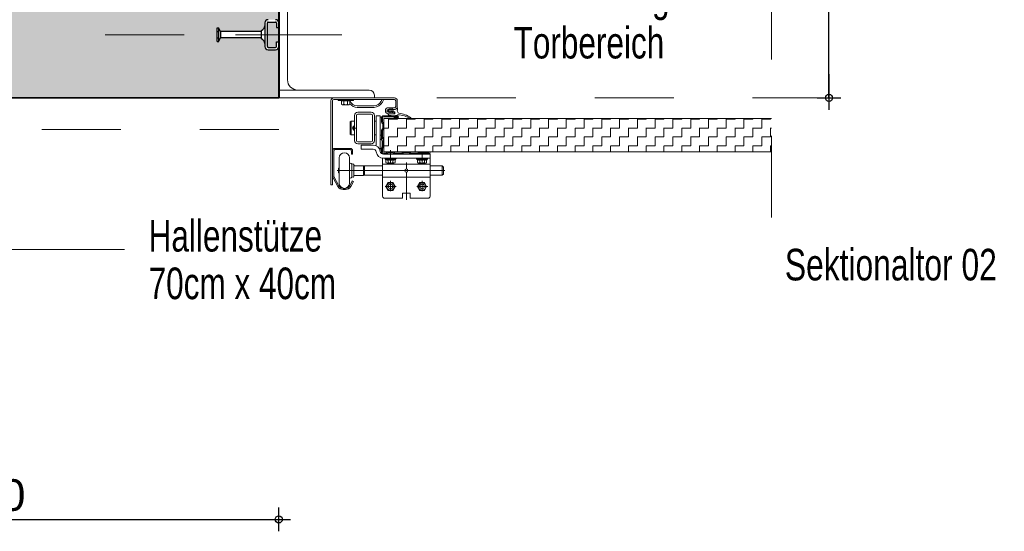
# Model space of a CAD drawing. Header units: metres. Extents: x 1316.5 to 1415.3, y -94.1 to -52.
# Tile 510 of 656: x 1403.578 to 1404.825, y -71.903 to -71.255. Entities that reach past the tile are written whole.
import ezdxf

# ---------------------------------------------------------------- set-up
doc = ezdxf.new("R2010")
doc.units = ezdxf.units.M
doc.header["$PDMODE"] = 65
for name, pattern in [('AUSGEZOGEN', [0]), ('GETRENNT2_S10', [0.045, 0.02, -0.01, 0, -0.005, 0, -0.01]), ('GETRENNT2_S6', [0.12, 0.07, -0.01, 0.01, -0.01, 0.01, -0.01]), ('PUNKT2_S9', [0.0015, 0, -0.0015]), ('STRICHLINIE2_S3', [0.055, 0.04, -0.015])]:
    doc.linetypes.add(name, pattern=pattern)
for name, color, linetype in [('XR$4$_40732', 7, 'Continuous'), ('XR$4$_40733', 7, 'Continuous'), ('XR$4$_42143', 7, 'Continuous'), ('XR$4$_42154', 7, 'Continuous')]:
    doc.layers.add(name, color=color, linetype=linetype)
for name, color, linetype, lineweight in [('XR$4$Maßlinie 1_50', 7, 'AUSGEZOGEN', 25), ('XR$4$Muster', 4, 'AUSGEZOGEN', 13), ('XR$4$Möblierung', 4, 'AUSGEZOGEN', 13), ('XR$4$STANDARD_1', 7, 'AUSGEZOGEN', 25), ('XR$4$Text 1_100', 3, 'AUSGEZOGEN', 18), ('XR$4$Wand Mauerwerk tr_1', 42, 'AUSGEZOGEN', 18)]:
    doc.layers.add(name, color=color, linetype=linetype, lineweight=lineweight)
doc.styles.add('ARIAL', font='arial.ttf')
doc.dimstyles.new('DIMSTYLE_4', dxfattribs={"dimtxt": 0.04, "dimasz": 0.03, "dimexe": 0, "dimexo": 1e-06, "dimgap": 0.02, "dimtad": 2, "dimdec": 1, "dimlfac": 100, "dimrnd": 0.5, "dimzin": 4, "dimdsep": 46, "dimtxsty": 'ARIAL', "dimblk1": 'ALL_ML_KREIS', "dimblk2": 'ALL_ML_KREIS', "dimsah": 1, "dimcen": 0, "dimse1": 1, "dimse2": 1, "dimclrd": 7, "dimclre": 7, "dimclrt": 7, "dimadec": 0, "dimazin": 0, "dimtfac": 1, "dimtdec": 0, "dimtix": 1, "dimtmove": 2, "dimatfit": 3, "dimfxl": 0, "dimtzin": 0, "dimlwd": 0, "dimlwe": 25, "dimarcsym": 0})

# ---------------------------------------------------------------- blocks, each defined once
blk = doc.blocks.new('COMPLEXOBJECT_69')
at = {"layer": 'XR$4$_40732', "color": 3, "linetype": 'AUSGEZOGEN', "lineweight": 13, "transparency": 33554687}
for p, q in [((1403.907, -71.2344), (1403.907, -71.3544)), ((1403.9105, -71.2344), (1403.907, -71.2344)), ((1403.917, -71.3314), (1403.917, -71.2409)), ((1404.0205, -71.3444), (1403.93, -71.3444)), ((1403.907, -71.3544), (1404.027, -71.3544)), ((1403.9765, -71.3544), (1403.996, -71.3544)), ((1404.027, -71.3544), (1404.027, -71.3509))]:
    blk.add_line(p, q, dxfattribs=at)
for centre, radius, start, end in [((1403.9105, -71.2409), 0.0065, 0, 90), ((1403.93, -71.3314), 0.013, 180, 270), ((1404.0205, -71.3509), 0.0065, 0, 90)]:
    blk.add_arc(centre, radius, start, end, dxfattribs=at)
blk = doc.blocks.new('ALL_ML_KREIS')
at = {"color": 0, "linetype": 'ByBlock', "lineweight": -2}
for p, q in [((0, -0.5), (0, 0.5)), ((-1, 0), (0.5, 0))]:
    blk.add_line(p, q, dxfattribs=at)
blk.add_circle((0, 0), 0.15, dxfattribs=at)
blk = doc.blocks.new('*D463')
at = {"layer": 'DEFPOINTS', "color": 7, "linetype": 'AUSGEZOGEN', "lineweight": 25, "transparency": 33554687}
for p in [(1404.4571, -70.9544), (1404.459, -71.3544), (1404.6026, -71.3544)]:
    blk.add_point(p, dxfattribs=at)
at = {"layer": 'XR$4$Maßlinie 1_50', "color": 7, "linetype": 'AUSGEZOGEN', "lineweight": -2, "transparency": 33554687}
blk.add_line((1404.6026, -71.3544), (1404.6026, -70.9544), dxfattribs=at)
at = {"layer": 'XR$4$Maßlinie 1_50', "color": 7, "linetype": 'AUSGEZOGEN', "lineweight": 25, "transparency": 33554687, "xscale": 0.03, "yscale": 0.03, "zscale": 0.03}
for p, rotation in [((1404.6026, -70.9544), 90), ((1404.6026, -71.3544), 270)]:
    blk.add_blockref('ALL_ML_KREIS', p, dxfattribs=dict(at, rotation=rotation))
at = {"layer": 'XR$4$Maßlinie 1_50', "color": 7, "linetype": 'AUSGEZOGEN', "lineweight": 25, "transparency": 33554687, "insert": (1404.5719, -71.1561), "char_height": 0.04, "width": 0.16, "attachment_point": 5, "rotation": 90, "style": 'ARIAL'}
blk.add_mtext('\\A1;{\\A1;{40\\H0.026400;\\S^ ;}}', dxfattribs=at)
blk = doc.blocks.new('*D480')
at = {"layer": 'DEFPOINTS', "color": 7, "linetype": 'AUSGEZOGEN', "lineweight": 25, "transparency": 33554687}
for p in [(1403.206, -71.3544), (1403.906, -71.3544), (1403.206, -71.888)]:
    blk.add_point(p, dxfattribs=at)
at = {"layer": 'XR$4$Maßlinie 1_50', "color": 7, "linetype": 'AUSGEZOGEN', "lineweight": -2, "transparency": 33554687}
blk.add_line((1403.206, -71.888), (1403.906, -71.888), dxfattribs=at)
at = {"layer": 'XR$4$Maßlinie 1_50', "color": 7, "linetype": 'AUSGEZOGEN', "lineweight": 25, "transparency": 33554687, "xscale": 0.03, "yscale": 0.03, "zscale": 0.03, "rotation": 180}
blk.add_blockref('ALL_ML_KREIS', (1403.206, -71.888), dxfattribs=at)
at = {"layer": 'XR$4$Maßlinie 1_50', "color": 7, "linetype": 'AUSGEZOGEN', "lineweight": 25, "transparency": 33554687, "xscale": 0.03, "yscale": 0.03, "zscale": 0.03}
blk.add_blockref('ALL_ML_KREIS', (1403.906, -71.888), dxfattribs=at)
at = {"layer": 'XR$4$Maßlinie 1_50', "color": 7, "linetype": 'AUSGEZOGEN', "lineweight": 25, "transparency": 33554687, "insert": (1403.5542, -71.8574), "char_height": 0.04, "width": 0.16, "attachment_point": 5, "style": 'ARIAL'}
blk.add_mtext('\\A1;{\\A1;{70\\H0.026400;\\S^ ;}}', dxfattribs=at)

msp = doc.modelspace()

# ---------------------------------------------------------------- hatches: boundary and pattern name
at = {"layer": 'XR$4$Muster', "linetype": 'AUSGEZOGEN', "lineweight": 13, "transparency": 33554687}
h = msp.add_hatch(dxfattribs=at)
h.set_pattern_fill('MUSTER', color=4, scale=0.01125, angle=90, style=0, pattern_type=2)
h.set_pattern_definition([(90, (-0.0225, 0.0225), (-0.01125, 0.01125), [0.01125, -0.01125]), (180, (-0.0225, 0.0225), (-0.01125, -0.01125), [0.01125, -0.01125])])
h.paths.add_polyline_path([(1404.039, -71.4226), (1404.53, -71.4226), (1404.53, -71.3806), (1404.039, -71.3806)], flags=0)
at = {"layer": 'XR$4$Möblierung', "linetype": 'AUSGEZOGEN', "lineweight": 13, "transparency": 33554687}
for points in [[(1403.83, -71.0464), (1403.8318, -71.0499), (1403.8321, -71.0501), (1403.8321, -71.0504), (1403.8843, -71.0504), (1403.8843, -71.0491), (1403.8855, -71.0482), (1403.8865, -71.0471), (1403.8873, -71.0459), (1403.8885, -71.0436), (1403.8885, -71.0394), (1403.8887, -71.0381), (1403.8892, -71.037), (1403.8901, -71.0361), (1403.8912, -71.0356), (1403.8925, -71.0354), (1403.902, -71.0354), (1403.9032, -71.0356), (1403.9043, -71.0361), (1403.9052, -71.037), (1403.9058, -71.0381), (1403.906, -71.0394), (1403.906, -70.9544), (1403.671, -70.9544), (1403.665, -70.9544), (1403.647, -70.9544), (1403.206, -70.9544), (1403.206, -71.0394), (1403.2062, -71.0381), (1403.2067, -71.037), (1403.2076, -71.0361), (1403.2087, -71.0356), (1403.21, -71.0354), (1403.2195, -71.0354), (1403.2207, -71.0356), (1403.2218, -71.0361), (1403.2227, -71.037), (1403.2233, -71.0381), (1403.2235, -71.0394), (1403.2235, -71.0436), (1403.2246, -71.0459), (1403.2255, -71.0471), (1403.2265, -71.0482), (1403.2277, -71.0491), (1403.2277, -71.0504), (1403.2799, -71.0504), (1403.2799, -71.0501), (1403.2801, -71.0499), (1403.282, -71.0464), (1403.282, -71.0456), (1403.2839, -71.0456), (1403.2839, -71.0631), (1403.282, -71.0631), (1403.282, -71.0624), (1403.2801, -71.0588), (1403.2799, -71.0587), (1403.2799, -71.0584), (1403.2277, -71.0584), (1403.2277, -71.0596), (1403.2265, -71.0605), (1403.2255, -71.0616), (1403.2246, -71.0629), (1403.2235, -71.0651), (1403.2235, -71.0694), (1403.2233, -71.0706), (1403.2227, -71.0717), (1403.2218, -71.0726), (1403.2207, -71.0732), (1403.2195, -71.0734), (1403.21, -71.0734), (1403.2087, -71.0732), (1403.2076, -71.0726), (1403.2067, -71.0717), (1403.2062, -71.0706), (1403.206, -71.0694), (1403.206, -71.2594), (1403.2062, -71.2581), (1403.2067, -71.257), (1403.2076, -71.2561), (1403.2087, -71.2556), (1403.21, -71.2554), (1403.2195, -71.2554), (1403.2207, -71.2556), (1403.2218, -71.2561), (1403.2227, -71.257), (1403.2233, -71.2581), (1403.2235, -71.2594), (1403.2235, -71.2636), (1403.2246, -71.2659), (1403.2255, -71.2671), (1403.2265, -71.2682), (1403.2277, -71.2691), (1403.2277, -71.2704), (1403.2799, -71.2704), (1403.2799, -71.2701), (1403.2801, -71.2699), (1403.282, -71.2664), (1403.282, -71.2656), (1403.2839, -71.2656), (1403.2839, -71.2831), (1403.282, -71.2831), (1403.282, -71.2824), (1403.2801, -71.2788), (1403.2799, -71.2787), (1403.2799, -71.2784), (1403.2277, -71.2784), (1403.2277, -71.2796), (1403.2265, -71.2805), (1403.2255, -71.2816), (1403.2246, -71.2829), (1403.2235, -71.2851), (1403.2235, -71.2894), (1403.2233, -71.2906), (1403.2227, -71.2917), (1403.2218, -71.2926), (1403.2207, -71.2932), (1403.2195, -71.2934), (1403.21, -71.2934), (1403.2087, -71.2932), (1403.2076, -71.2926), (1403.2067, -71.2917), (1403.2062, -71.2906), (1403.206, -71.2894), (1403.206, -71.3544), (1403.906, -71.3544), (1403.906, -71.2894), (1403.9058, -71.2906), (1403.9052, -71.2917), (1403.9043, -71.2926), (1403.9032, -71.2932), (1403.902, -71.2934), (1403.8925, -71.2934), (1403.8912, -71.2932), (1403.8901, -71.2926), (1403.8892, -71.2917), (1403.8887, -71.2906), (1403.8885, -71.2894), (1403.8885, -71.2851), (1403.8873, -71.2829), (1403.8865, -71.2816), (1403.8855, -71.2805), (1403.8843, -71.2796), (1403.8843, -71.2784), (1403.8321, -71.2784), (1403.8321, -71.2787), (1403.8318, -71.2788), (1403.83, -71.2824), (1403.83, -71.2831), (1403.8281, -71.2831), (1403.8281, -71.2656), (1403.83, -71.2656), (1403.83, -71.2664), (1403.8318, -71.2699), (1403.8321, -71.2701), (1403.8321, -71.2704), (1403.8843, -71.2704), (1403.8843, -71.2691), (1403.8855, -71.2682), (1403.8865, -71.2671), (1403.8873, -71.2659), (1403.8885, -71.2636), (1403.8885, -71.2594), (1403.8887, -71.2581), (1403.8892, -71.257), (1403.8901, -71.2561), (1403.8912, -71.2556), (1403.8925, -71.2554), (1403.902, -71.2554), (1403.9032, -71.2556), (1403.9043, -71.2561), (1403.9052, -71.257), (1403.9058, -71.2581), (1403.906, -71.2594), (1403.906, -71.0694), (1403.9058, -71.0706), (1403.9052, -71.0717), (1403.9043, -71.0726), (1403.9032, -71.0732), (1403.902, -71.0734), (1403.8925, -71.0734), (1403.8912, -71.0732), (1403.8901, -71.0726), (1403.8892, -71.0717), (1403.8887, -71.0706), (1403.8885, -71.0694), (1403.8885, -71.0651), (1403.8873, -71.0629), (1403.8865, -71.0616), (1403.8855, -71.0605), (1403.8843, -71.0596), (1403.8843, -71.0584), (1403.8321, -71.0584), (1403.8321, -71.0587), (1403.8318, -71.0588), (1403.83, -71.0624), (1403.83, -71.0631), (1403.8281, -71.0631), (1403.8281, -71.0456), (1403.83, -71.0456)], [(1403.902, -71.2584), (1403.8925, -71.2584), (1403.8915, -71.2594), (1403.8915, -71.2894), (1403.8925, -71.2904), (1403.902, -71.2904), (1403.903, -71.2894), (1403.903, -71.2834), (1403.906, -71.2834), (1403.906, -71.2654), (1403.903, -71.2654), (1403.903, -71.2594)]]:
    msp.add_hatch(color=8, dxfattribs=at).paths.add_polyline_path(points)

# ---------------------------------------------------------------- linework, layer by layer
at = {"transparency": 33554687}
for p, q in [((1403.8885, -71.2594), (1403.8885, -71.2894)), ((1403.8915, -71.2894), (1403.8915, -71.2594)), ((1403.8925, -71.2584), (1403.902, -71.2584)), ((1403.903, -71.2594), (1403.903, -71.2654)), ((1403.906, -71.2594), (1403.906, -71.2654)), ((1403.8281, -71.2831), (1403.8281, -71.2656)), ((1403.8281, -71.2656), (1403.83, -71.2656)), ((1403.8283, -71.2703), (1403.8297, -71.2703)), ((1403.83, -71.2831), (1403.83, -71.2656)), ((1403.83, -71.2664), (1403.8318, -71.2699)), ((1403.8321, -71.2709), (1403.8321, -71.2778)), ((1403.8843, -71.2704), (1403.8326, -71.2704)), ((1403.8843, -71.2796), (1403.8843, -71.2691)), ((1403.903, -71.2654), (1403.906, -71.2654)), ((1403.8281, -71.2831), (1403.83, -71.2831)), ((1403.8283, -71.2784), (1403.8297, -71.2784)), ((1403.83, -71.2824), (1403.8318, -71.2788)), ((1403.8843, -71.2784), (1403.8326, -71.2784)), ((1403.903, -71.2894), (1403.903, -71.2834)), ((1403.903, -71.2834), (1403.906, -71.2834)), ((1403.906, -71.2894), (1403.906, -71.2834)), ((1403.8925, -71.2904), (1403.902, -71.2904)), ((1403.8925, -71.2934), (1403.902, -71.2934))]:
    msp.add_line(p, q, dxfattribs=at)
for centre, radius, start, end in [((1403.8925, -71.2594), 0.004, 90, 180), ((1403.8925, -71.2594), 0.001, 90, 180), ((1403.902, -71.2594), 0.004, 0, 90), ((1403.902, -71.2594), 0.001, 0, 90), ((1403.8326, -71.2696), 0.0008, 207.6995, 270), ((1403.8787, -71.2608), 0.01, 303.5267, 346.4892), ((1403.8326, -71.2792), 0.0008, 90, 152.3005), ((1403.8787, -71.288), 0.01, 13.5108, 56.4733), ((1403.8925, -71.2894), 0.004, 180, 270), ((1403.8925, -71.2894), 0.001, 180, 270), ((1403.902, -71.2894), 0.001, 270, 0), ((1403.902, -71.2894), 0.004, 270, 0)]:
    msp.add_arc(centre, radius, start, end, dxfattribs=at)
at = {"layer": 'XR$4$_40732', "color": 3, "linetype": 'AUSGEZOGEN', "lineweight": 13, "transparency": 33554687}
for p, q in [((1403.972, -71.3579), (1403.972, -71.4644)), ((1403.974, -71.4644), (1403.974, -71.3579)), ((1403.9755, -71.3544), (1403.995, -71.3544)), ((1403.9755, -71.3564), (1403.9934, -71.3564)), ((1403.995, -71.3544), (1404.0525, -71.3544)), ((1403.9955, -71.3564), (1404.0364, -71.3564)), ((1404.0364, -71.3564), (1404.0385, -71.3564)), ((1404.0385, -71.3564), (1404.0525, -71.3564)), ((1404.054, -71.3579), (1404.054, -71.3654)), ((1404.056, -71.3628), (1404.056, -71.3579)), ((1404.0267, -71.3644), (1404.0053, -71.3644)), ((1404.016, -71.3664), (1404.0053, -71.3664)), ((1404.006, -71.3726), (1404.023, -71.3726)), ((1404.0267, -71.3664), (1404.016, -71.3664)), ((1404.0447, -71.3669), (1404.0525, -71.3669)), ((1404.0447, -71.3689), (1404.0455, -71.3689)), ((1404.0447, -71.3724), (1404.0455, -71.3724)), ((1404.0455, -71.3689), (1404.046, -71.3684)), ((1404.0455, -71.3724), (1404.046, -71.3729)), ((1404.0465, -71.3689), (1404.046, -71.3684)), ((1404.0465, -71.3724), (1404.046, -71.3729)), ((1404.0465, -71.3689), (1404.0475, -71.3689)), ((1404.0465, -71.3724), (1404.0475, -71.3724)), ((1404.0475, -71.3689), (1404.048, -71.3684)), ((1404.0475, -71.3724), (1404.048, -71.3729)), ((1404.0485, -71.3689), (1404.048, -71.3684)), ((1404.0485, -71.3724), (1404.048, -71.3729)), ((1404.0485, -71.3689), (1404.0495, -71.3689)), ((1404.0485, -71.3724), (1404.0495, -71.3724)), ((1404.0495, -71.3689), (1404.05, -71.3684)), ((1404.0495, -71.3724), (1404.05, -71.3729)), ((1404.0505, -71.3689), (1404.05, -71.3684)), ((1404.0505, -71.3724), (1404.05, -71.3729)), ((1404.0505, -71.3689), (1404.0525, -71.3689)), ((1404.0505, -71.3724), (1404.052, -71.3724)), ((1404.052, -71.3744), (1404.052, -71.3724)), ((1404.056, -71.3654), (1404.056, -71.3628)), ((1403.9965, -71.3848), (1403.9975, -71.3838)), ((1403.9965, -71.3848), (1403.9965, -71.4003)), ((1404.002, -71.3838), (1403.9975, -71.3838)), ((1403.9975, -71.3838), (1403.9975, -71.4013)), ((1404.002, -71.4086), (1404.002, -71.3766)), ((1404.0045, -71.4086), (1404.0045, -71.3766)), ((1404.006, -71.3751), (1404.023, -71.3751)), ((1404.0245, -71.3766), (1404.0245, -71.4086)), ((1404.027, -71.3766), (1404.027, -71.4086)), ((1404.0292, -71.3838), (1404.027, -71.3838)), ((1404.0292, -71.3928), (1404.0292, -71.3771)), ((1404.0295, -71.3771), (1404.0345, -71.3771)), ((1404.0345, -71.3771), (1404.0345, -71.4009)), ((1404.0345, -71.3926), (1404.0345, -71.3791)), ((1404.0375, -71.3786), (1404.035, -71.3786)), ((1404.052, -71.3744), (1404.0447, -71.3744)), ((1404.0292, -71.3928), (1404.0292, -71.415)), ((1404.0345, -71.3997), (1404.0345, -71.3926)), ((1403.9975, -71.4013), (1403.9965, -71.4003)), ((1404.002, -71.4013), (1403.9975, -71.4013)), ((1404.006, -71.4101), (1404.023, -71.4101)), ((1404.0292, -71.4013), (1404.027, -71.4013)), ((1404.0345, -71.4061), (1404.0345, -71.3997)), ((1404.0345, -71.4009), (1404.0345, -71.4061)), ((1404.037, -71.4082), (1404.0345, -71.4061)), ((1404.0345, -71.4061), (1404.0345, -71.4219)), ((1404.037, -71.417), (1404.037, -71.4082)), ((1404.006, -71.4126), (1404.023, -71.4126)), ((1404.0105, -71.4141), (1404.0253, -71.4141)), ((1404.0105, -71.4193), (1404.0105, -71.4141)), ((1404.0253, -71.4193), (1404.0105, -71.4193)), ((1404.0345, -71.4191), (1404.037, -71.417)), ((1404.0345, -71.4219), (1404.0345, -71.4221)), ((1404.0375, -71.4381), (1404.0375, -71.4308)), ((1404.0975, -71.4256), (1404.0385, -71.4256)), ((1404.0975, -71.4308), (1404.0385, -71.4308)), ((1404.0975, -71.4308), (1404.0975, -71.4256)), ((1404.0975, -71.4381), (1404.0975, -71.4308)), ((1404.0375, -71.4401), (1404.0375, -71.4381)), ((1404.0375, -71.4381), (1404.0375, -71.4791)), ((1404.0975, -71.4381), (1404.0375, -71.4381)), ((1404.0696, -71.4464), (1404.0654, -71.4464)), ((1404.0975, -71.4381), (1404.0975, -71.4789)), ((1404.0375, -71.4546), (1404.0975, -71.4546)), ((1403.972, -71.4644), (1403.974, -71.4644)), ((1404.04, -71.4814), (1404.0625, -71.4814)), ((1404.0625, -71.4749), (1404.0724, -71.4749)), ((1404.0625, -71.4749), (1404.0625, -71.4814)), ((1404.0724, -71.4811), (1404.0724, -71.4749)), ((1404.0724, -71.4814), (1404.095, -71.4814))]:
    msp.add_line(p, q, dxfattribs=at)
at = {"layer": 'XR$4$_40732', "color": 2, "linetype": 'AUSGEZOGEN', "lineweight": 13, "transparency": 33554687}
for p, q in [((1404.0458, -71.3689), (1404.0451, -71.3696)), ((1404.0451, -71.3716), (1404.0458, -71.3723)), ((1404.0462, -71.3691), (1404.0462, -71.3697)), ((1404.0462, -71.3716), (1404.0462, -71.3722)), ((1404.0463, -71.3698), (1404.0469, -71.3698)), ((1404.0469, -71.3714), (1404.0463, -71.3714)), ((1404.0474, -71.3694), (1404.0476, -71.3684)), ((1404.0476, -71.3728), (1404.0474, -71.3718)), ((1404.0478, -71.3683), (1404.048, -71.3683)), ((1404.048, -71.3729), (1404.0478, -71.3729)), ((1404.0482, -71.3685), (1404.0482, -71.3697)), ((1404.0482, -71.3716), (1404.0482, -71.3728)), ((1404.0483, -71.3698), (1404.0489, -71.3698)), ((1404.0489, -71.3714), (1404.0483, -71.3714)), ((1404.0494, -71.3694), (1404.0496, -71.3684)), ((1404.0496, -71.3728), (1404.0494, -71.3718)), ((1404.0498, -71.3683), (1404.05, -71.3683)), ((1404.05, -71.3729), (1404.0498, -71.3729)), ((1404.0502, -71.3685), (1404.0502, -71.3697)), ((1404.0502, -71.3716), (1404.0502, -71.3728)), ((1404.0508, -71.3698), (1404.0503, -71.3698)), ((1404.0508, -71.3714), (1404.0503, -71.3714)), ((1404.0512, -71.3693), (1404.0509, -71.3697)), ((1404.0509, -71.3715), (1404.0512, -71.372)), ((1404.0513, -71.3692), (1404.0512, -71.3693)), ((1404.0514, -71.3692), (1404.0513, -71.3692)), ((1404.0535, -71.3689), (1404.0514, -71.3692)), ((1404.0514, -71.372), (1404.0525, -71.3722)), ((1404.053, -71.3741), (1404.053, -71.3727)), ((1404.0565, -71.3671), (1404.0565, -71.3689)), ((1404.0452, -71.3744), (1404.0442, -71.3744)), ((1404.0452, -71.3744), (1404.0527, -71.3744)), ((1404.0564, -71.3764), (1404.0565, -71.3764)), ((1404.0565, -71.3761), (1404.0565, -71.376)), ((1404.0565, -71.3763), (1404.0565, -71.3764)), ((1404.0571, -71.3757), (1404.0568, -71.3757)), ((1404.0037, -71.3926), (1403.9993, -71.3926)), ((1404.0007, -71.3908), (1404.0007, -71.3906)), ((1404.0007, -71.3944), (1404.0007, -71.3908)), ((1404.0007, -71.3946), (1404.0007, -71.3944)), ((1404.0015, -71.3948), (1404.0015, -71.3904)), ((1404.0019, -71.3894), (1404.002, -71.3894)), ((1404.002, -71.3958), (1404.0019, -71.3958)), ((1403.974, -71.4214), (1403.974, -71.4514)), ((1403.9755, -71.4214), (1403.9755, -71.4514)), ((1403.9965, -71.4184), (1403.977, -71.4184)), ((1403.9965, -71.4199), (1403.977, -71.4199)), ((1403.998, -71.4254), (1403.998, -71.4214)), ((1403.9995, -71.4214), (1403.9995, -71.4254)), ((1404.0475, -71.4375), (1404.0475, -71.4226)), ((1404.0875, -71.4375), (1404.0875, -71.4226)), ((1403.9825, -71.4304), (1403.9825, -71.4464)), ((1403.9955, -71.4304), (1403.9955, -71.4464)), ((1403.998, -71.4254), (1403.9995, -71.4254)), ((1404.041, -71.4318), (1404.054, -71.4318)), ((1404.0417, -71.4363), (1404.0417, -71.4328)), ((1404.0446, -71.4363), (1404.0446, -71.4328)), ((1404.0475, -71.4328), (1404.0475, -71.4238)), ((1404.0504, -71.4363), (1404.0504, -71.4328)), ((1404.0532, -71.4328), (1404.0532, -71.4363)), ((1404.081, -71.4318), (1404.094, -71.4318)), ((1404.0817, -71.4363), (1404.0817, -71.4328)), ((1404.0846, -71.4363), (1404.0846, -71.4328)), ((1404.0904, -71.4363), (1404.0904, -71.4328)), ((1404.0932, -71.4328), (1404.0932, -71.4363)), ((1403.9818, -71.4464), (1403.9801, -71.4464)), ((1403.9818, -71.4433), (1403.9818, -71.4442)), ((1403.9825, -71.4433), (1403.9818, -71.4433)), ((1403.9818, -71.4442), (1403.9818, -71.4464)), ((1404.0654, -71.4464), (1403.9818, -71.4464)), ((1403.9818, -71.4464), (1403.9818, -71.4485)), ((1403.9825, -71.4464), (1403.9825, -71.4624)), ((1403.9955, -71.4464), (1403.9955, -71.4624)), ((1403.9985, -71.4464), (1403.9985, -71.4384)), ((1403.9985, -71.4544), (1403.9985, -71.4464)), ((1404.0012, -71.4397), (1404.0012, -71.4391)), ((1404.0012, -71.453), (1404.0012, -71.4397)), ((1404.0017, -71.4402), (1404.0132, -71.4402)), ((1404.0132, -71.4402), (1404.0132, -71.4525)), ((1404.0132, -71.4402), (1404.0147, -71.4404)), ((1404.0375, -71.4404), (1404.0147, -71.4404)), ((1404.0147, -71.4523), (1404.0147, -71.4404)), ((1404.0431, -71.4368), (1404.0475, -71.4368)), ((1404.0475, -71.4368), (1404.0518, -71.4368)), ((1404.0675, -71.4443), (1404.0675, -71.4361)), ((1404.0675, -71.4637), (1404.0675, -71.4479)), ((1404.0696, -71.4464), (1404.1164, -71.4464)), ((1404.0831, -71.4368), (1404.0875, -71.4368)), ((1404.0875, -71.4368), (1404.0918, -71.4368)), ((1404.113, -71.4404), (1404.0975, -71.4404)), ((1404.113, -71.4523), (1404.113, -71.4404)), ((1404.1145, -71.4419), (1404.113, -71.4404)), ((1404.1145, -71.4419), (1404.1145, -71.4508)), ((1403.975, -71.4554), (1403.9809, -71.4664)), ((1403.9763, -71.4547), (1403.9822, -71.4657)), ((1403.9818, -71.4485), (1403.9818, -71.4494)), ((1403.9818, -71.4494), (1403.9825, -71.4494)), ((1403.9991, -71.4594), (1403.9958, -71.4657)), ((1403.9971, -71.4664), (1404.0004, -71.4601)), ((1403.9991, -71.4594), (1404.0004, -71.4601)), ((1404.0012, -71.4536), (1404.0012, -71.453)), ((1404.0017, -71.4525), (1404.0132, -71.4525)), ((1404.0147, -71.4523), (1404.0132, -71.4525)), ((1404.0147, -71.4523), (1404.0375, -71.4523)), ((1404.0475, -71.4725), (1404.0475, -71.4595)), ((1404.0675, -71.4492), (1404.0675, -71.4836)), ((1404.0875, -71.4725), (1404.0875, -71.4595)), ((1404.0975, -71.4523), (1404.113, -71.4523)), ((1404.1145, -71.4508), (1404.113, -71.4523)), ((1403.9905, -71.4689), (1403.9875, -71.4689)), ((1403.9875, -71.4704), (1403.9905, -71.4704)), ((1404.0546, -71.4664), (1404.0406, -71.4664)), ((1404.0417, -71.4664), (1404.0446, -71.4614)), ((1404.0446, -71.4714), (1404.0417, -71.4664)), ((1404.0446, -71.4614), (1404.0504, -71.4614)), ((1404.0504, -71.4714), (1404.0446, -71.4714)), ((1404.0504, -71.4614), (1404.0532, -71.4664)), ((1404.0532, -71.4664), (1404.0504, -71.4714)), ((1404.0946, -71.4664), (1404.0806, -71.4664)), ((1404.0817, -71.4664), (1404.0846, -71.4614)), ((1404.0846, -71.4714), (1404.0817, -71.4664)), ((1404.0846, -71.4614), (1404.0904, -71.4614)), ((1404.0904, -71.4714), (1404.0846, -71.4714)), ((1404.0904, -71.4614), (1404.0932, -71.4664)), ((1404.0932, -71.4664), (1404.0904, -71.4714))]:
    msp.add_line(p, q, dxfattribs=at)
for points in [[(1403.9818, -71.4464), (1403.9818, -71.4464)], [(1404.0475, -71.4368), (1404.0475, -71.4368)], [(1404.0875, -71.4368), (1404.0875, -71.4368)]]:
    msp.add_lwpolyline(points, close=True, dxfattribs=at)
for centre, radius in [((1404.0475, -71.4664), 0.00475), ((1404.0475, -71.4664), 0.003), ((1404.0875, -71.4664), 0.00475), ((1404.0875, -71.4664), 0.003)]:
    msp.add_circle(centre, radius, dxfattribs=at)
at = {"layer": 'XR$4$_40732', "color": 3, "linetype": 'AUSGEZOGEN', "lineweight": 13, "transparency": 33554687}
for centre, radius, start, end in [((1403.9755, -71.3579), 0.0035, 90, 180), ((1403.9755, -71.3579), 0.0015, 90, 180), ((1404.0055, -71.3544), 0.01, 199.9091, 268.7052), ((1404.0264, -71.3544), 0.01, 271.2949, 333.8441), ((1404.0264, -71.3544), 0.012, 271.2949, 333.8441), ((1404.0175, -71.35), 0.02, 333.8441, 341.3047), ((1404.0175, -71.35), 0.022, 333.8441, 343.0585), ((1404.0525, -71.3579), 0.0035, 0, 90), ((1404.0525, -71.3579), 0.0015, 0, 90), ((1404.0055, -71.3544), 0.012, 218.0666, 268.7051), ((1404.006, -71.3766), 0.004, 90, 180), ((1404.023, -71.3766), 0.004, 0, 90), ((1404.0447, -71.3706), 0.00375, 90, 180), ((1404.0447, -71.3706), 0.00375, 180, 270), ((1404.0447, -71.3706), 0.00175, 90, 180), ((1404.0447, -71.3706), 0.00175, 180, 270), ((1404.0525, -71.3654), 0.0015, 270, 0), ((1404.0525, -71.3654), 0.0035, 270, 0), ((1404.006, -71.3766), 0.0015, 90, 180), ((1404.023, -71.3766), 0.0015, 0, 90), ((1404.035, -71.3791), 0.0005, 90, 180), ((1404.0015, -71.3926), 0.002, 113.3677, 246.6323), ((1404.006, -71.4086), 0.004, 180, 270), ((1404.006, -71.4086), 0.0015, 180, 270), ((1404.023, -71.4086), 0.004, 270, 0), ((1404.023, -71.4086), 0.0015, 270, 0), ((1404.0325, -71.4066), 0.006, 0, 70.5288), ((1404.0325, -71.4066), 0.006, 318.5904, 0), ((1404.0253, -71.4233), 0.00925, 7.5895, 90), ((1404.0253, -71.4233), 0.004, 7.5895, 90), ((1404.0385, -71.4216), 0.00925, 187.5895, 270), ((1404.0385, -71.4216), 0.004, 187.5895, 270), ((1404.0675, -71.4464), 0.00209, 0, 180), ((1404.0675, -71.4464), 0.00209, 180, 0), ((1404.04, -71.4789), 0.0025, 180, 270), ((1404.095, -71.4789), 0.0025, 270, 0)]:
    msp.add_arc(centre, radius, start, end, dxfattribs=at)
at = {"layer": 'XR$4$_40732', "color": 2, "linetype": 'AUSGEZOGEN', "lineweight": 13, "transparency": 33554687}
for centre, radius, start, end in [((1404.0461, -71.3706), 0.00141, 153, 180), ((1404.0461, -71.3706), 0.00141, 180, 207), ((1404.0461, -71.3706), 0.00141, 133.0061, 153), ((1404.0461, -71.3706), 0.00141, 207, 214.6988), ((1404.0461, -71.3706), 0.00141, 207, 214.6988), ((1404.0461, -71.3706), 0.00141, 214.6988, 226.9939), ((1404.046, -71.3691), 0.0002, 0, 133.0061), ((1404.046, -71.3722), 0.0002, 226.9939, 0), ((1404.0463, -71.3697), 0.00015, 180, 270), ((1404.0463, -71.3716), 0.00015, 90, 180), ((1404.0469, -71.3693), 0.0005, 270, 345), ((1404.0469, -71.3719), 0.0005, 15, 90), ((1404.0478, -71.3685), 0.00015, 90, 165), ((1404.0478, -71.3728), 0.00015, 195, 270), ((1404.048, -71.3685), 0.00015, 0, 90), ((1404.048, -71.3728), 0.00015, 270, 0), ((1404.0483, -71.3697), 0.00015, 180, 270), ((1404.0483, -71.3716), 0.00015, 90, 180), ((1404.0489, -71.3693), 0.0005, 270, 345), ((1404.0489, -71.3719), 0.0005, 15, 90), ((1404.0498, -71.3685), 0.00015, 90, 165), ((1404.0498, -71.3728), 0.00015, 195, 270), ((1404.05, -71.3685), 0.00015, 0, 90), ((1404.05, -71.3728), 0.00015, 270, 0), ((1404.0503, -71.3697), 0.00015, 180, 270), ((1404.0503, -71.3716), 0.00015, 90, 180), ((1404.0508, -71.3697), 0.00015, 270, 326.3099), ((1404.0508, -71.3716), 0.00015, 33.6901, 90), ((1404.0514, -71.3694), 0.0002, 98.4279, 146.3099), ((1404.0514, -71.3718), 0.0002, 213.6901, 261.5721), ((1404.0525, -71.3727), 0.0005, 0, 81.5721), ((1404.053, -71.3654), 0.0035, 278.4279, 332.5678), ((1404.0593, -71.3706), 0.00331, 148.1092, 180), ((1404.0593, -71.3706), 0.00331, 180, 247.5582), ((1404.0563, -71.3671), 0.000208, 90, 152.5678), ((1404.0563, -71.3671), 0.000208, 0, 90), ((1404.0442, -71.3746), 0.0002, 90, 180), ((1404.0442, -71.3746), 0.0002, 180, 201.7729), ((1404.0472, -71.3733), 0.0035, 201.7729, 239.7709), ((1404.051, -71.3465), 0.0304, 259.5638, 269.9953), ((1404.051, -71.3465), 0.0304, 269.9953, 279.9538), ((1404.0527, -71.3741), 0.0003, 270, 0), ((1404.0562, -71.3761), 0.0003, 279.9538, 0), ((1404.0568, -71.376), 0.0003, 67.7575, 180), ((1404.0538, -71.4136), 0.0381, 60.4908, 85.3992), ((1404.0423, -71.4115), 0.0386, 67.7519, 67.7575), ((1404.0556, -71.4018), 0.0282, 51.5104, 85.0812), ((1404.0728, -71.3801), 0.0005, 237.0882, 289.6889), ((1404.0728, -71.3801), 0.0005, 289.6889, 19.6889), ((1404.0728, -71.3801), 0.0005, 51.4684, 55.117), ((1404.0728, -71.3801), 0.0005, 19.6889, 51.4684), ((1404.0019, -71.3906), 0.0012, 90, 180), ((1404.0019, -71.3946), 0.0012, 180, 270), ((1403.977, -71.4214), 0.003, 90, 180), ((1403.977, -71.4214), 0.003, 90, 180), ((1403.977, -71.4214), 0.0015, 90, 180), ((1403.9965, -71.4214), 0.003, 0, 90), ((1403.9965, -71.4214), 0.003, 0, 90), ((1403.9965, -71.4214), 0.0015, 0, 90), ((1403.989, -71.4304), 0.0065, 0, 180), ((1403.9975, -71.4354), 0.002, 180, 270), ((1404.041, -71.4313), 0.0005, 90, 180), ((1404.041, -71.4313), 0.0005, 180, 219.9893), ((1404.041, -71.4313), 0.0005, 219.9893, 270), ((1404.0435, -71.43), 0.00336, 209.3196, 263.0885), ((1404.0431, -71.4311), 0.0023, 269.257, 308.9472), ((1404.0475, -71.4249), 0.00842, 249.9474, 290.0526), ((1404.0518, -71.4311), 0.0023, 231.0528, 271.1793), ((1404.0514, -71.43), 0.00334, 277.2106, 330.4845), ((1404.054, -71.4313), 0.0005, 0, 90), ((1404.054, -71.4313), 0.0005, 270, 316.9446), ((1404.054, -71.4313), 0.0005, 316.9446, 0), ((1404.081, -71.4313), 0.0005, 90, 180), ((1404.081, -71.4313), 0.0005, 180, 219.9893), ((1404.081, -71.4313), 0.0005, 219.9893, 270), ((1404.0835, -71.43), 0.00336, 209.3196, 263.0885), ((1404.0831, -71.4311), 0.0023, 269.257, 308.9472), ((1404.0875, -71.4249), 0.00842, 249.9474, 290.0526), ((1404.0918, -71.4311), 0.0023, 231.0528, 271.1793), ((1404.0914, -71.43), 0.00334, 277.2106, 330.4845), ((1404.094, -71.4313), 0.0005, 0, 90), ((1404.094, -71.4313), 0.0005, 270, 316.9446), ((1404.094, -71.4313), 0.0005, 316.9446, 0), ((1403.9975, -71.4384), 0.001, 0, 90), ((1403.9999, -71.4391), 0.00125, 90, 180), ((1403.9999, -71.4391), 0.00125, 11.537, 90), ((1403.9999, -71.4391), 0.00125, 0, 11.537), ((1404.0017, -71.4397), 0.0005, 180, 270), ((1404.0431, -71.4346), 0.0023, 231.0528, 270), ((1404.0431, -71.4346), 0.0023, 270, 308.9472), ((1404.0475, -71.4284), 0.00842, 249.9474, 270), ((1404.0475, -71.4284), 0.00842, 270, 290.0526), ((1404.0475, -71.4284), 0.00842, 269.9999, 270), ((1404.0518, -71.4346), 0.0023, 231.0528, 270), ((1404.0518, -71.4346), 0.0023, 270, 308.9472), ((1404.0831, -71.4346), 0.0023, 231.0528, 270), ((1404.0831, -71.4346), 0.0023, 270, 308.9472), ((1404.0875, -71.4284), 0.00842, 249.9474, 270), ((1404.0875, -71.4284), 0.00842, 270, 290.0526), ((1404.0875, -71.4284), 0.00842, 269.9999, 270), ((1404.0918, -71.4346), 0.0023, 231.0528, 270), ((1404.0918, -71.4346), 0.0023, 270, 308.9472), ((1403.9825, -71.4514), 0.0085, 180, 208.0725), ((1403.9825, -71.4514), 0.007, 180, 208.0725), ((1403.9975, -71.4574), 0.002, 90, 180), ((1403.9975, -71.4544), 0.001, 270, 0), ((1403.9999, -71.4536), 0.00125, 180, 270), ((1403.9999, -71.4536), 0.00125, 270, 348.463), ((1403.9999, -71.4536), 0.00125, 348.463, 0), ((1404.0017, -71.453), 0.0005, 90, 180), ((1403.9875, -71.4629), 0.0075, 208.0725, 270), ((1403.9875, -71.4629), 0.006, 208.0725, 270), ((1403.989, -71.4624), 0.0065, 180, 0), ((1403.9905, -71.4629), 0.006, 270, 332), ((1403.9905, -71.4629), 0.0075, 270, 332)]:
    msp.add_arc(centre, radius, start, end, dxfattribs=at)
at = {"layer": 'XR$4$_40733', "color": 2, "linetype": 'AUSGEZOGEN', "lineweight": 13, "transparency": 33554687}
for p, q in [((1404.036, -71.3842), (1404.036, -71.3798)), ((1404.0372, -71.3798), (1404.0372, -71.3842)), ((1404.0375, -71.3849), (1404.0383, -71.3857)), ((1404.0387, -71.3771), (1404.0557, -71.3771)), ((1404.0557, -71.3783), (1404.0387, -71.3783)), ((1404.052, -71.3806), (1404.052, -71.3793)), ((1404.052, -71.3793), (1404.0557, -71.3793)), ((1404.0557, -71.3806), (1404.052, -71.3806)), ((1404.036, -71.4067), (1404.036, -71.396)), ((1404.0374, -71.3866), (1404.0366, -71.3858)), ((1404.0366, -71.3944), (1404.0374, -71.3936)), ((1404.0372, -71.396), (1404.0372, -71.4067)), ((1404.0383, -71.3945), (1404.0375, -71.3953)), ((1404.0377, -71.3929), (1404.0377, -71.3873)), ((1404.039, -71.3873), (1404.039, -71.3929)), ((1404.0377, -71.4154), (1404.0377, -71.4098)), ((1404.039, -71.4098), (1404.039, -71.4154)), ((1404.036, -71.4228), (1404.036, -71.4185)), ((1404.0366, -71.4169), (1404.0374, -71.4161)), ((1404.0372, -71.4185), (1404.0372, -71.4228)), ((1404.0383, -71.417), (1404.0375, -71.4178)), ((1404.0446, -71.4226), (1404.0503, -71.4226)), ((1404.0475, -71.4266), (1404.0475, -71.4206)), ((1404.0646, -71.4226), (1404.0703, -71.4226)), ((1404.0825, -71.4238), (1404.0825, -71.4226)), ((1404.0825, -71.4226), (1404.096, -71.4226)), ((1404.0387, -71.4243), (1404.0415, -71.4243)), ((1404.0415, -71.4256), (1404.0387, -71.4256)), ((1404.0422, -71.4241), (1404.043, -71.4233)), ((1404.0439, -71.4241), (1404.0431, -71.4249)), ((1404.0503, -71.4238), (1404.0446, -71.4238)), ((1404.0518, -71.4249), (1404.051, -71.4241)), ((1404.0519, -71.4233), (1404.0527, -71.4241)), ((1404.0534, -71.4243), (1404.0615, -71.4243)), ((1404.0615, -71.4256), (1404.0534, -71.4256)), ((1404.0622, -71.4241), (1404.063, -71.4233)), ((1404.0639, -71.4241), (1404.0631, -71.4249)), ((1404.0703, -71.4238), (1404.0646, -71.4238)), ((1404.0718, -71.4249), (1404.071, -71.4241)), ((1404.0719, -71.4233), (1404.0727, -71.4241)), ((1404.0734, -71.4243), (1404.096, -71.4243)), ((1404.096, -71.4256), (1404.0734, -71.4256)), ((1404.096, -71.4238), (1404.0825, -71.4238))]:
    msp.add_line(p, q, dxfattribs=at)
at = {"layer": 'XR$4$_40733', "color": 2, "linetype": 'AUSGEZOGEN', "lineweight": 18, "transparency": 33554687}
for p, q in [((1404.039, -71.3806), (1404.039, -71.4226)), ((1404.53, -71.3806), (1404.039, -71.3806)), ((1404.039, -71.4226), (1404.53, -71.4226))]:
    msp.add_line(p, q, dxfattribs=at)
at = {"layer": 'XR$4$_40733', "color": 2, "linetype": 'AUSGEZOGEN', "lineweight": 13, "transparency": 33554687}
for centre, radius, start, end in [((1404.0387, -71.3798), 0.00275, 90, 180), ((1404.0382, -71.3842), 0.00225, 180, 225), ((1404.0387, -71.3798), 0.0015, 90, 180), ((1404.0382, -71.3842), 0.001, 180, 225), ((1404.0557, -71.3788), 0.00175, 270, 90), ((1404.0557, -71.3788), 0.0005, 270, 90), ((1404.0382, -71.396), 0.00225, 135, 180), ((1404.0382, -71.396), 0.001, 135, 180), ((1404.0367, -71.3873), 0.001, 0, 45), ((1404.0367, -71.3929), 0.001, 315, 0), ((1404.0367, -71.3873), 0.00225, 0, 45), ((1404.0367, -71.3929), 0.00225, 315, 0), ((1404.0382, -71.4185), 0.00225, 135, 180), ((1404.0387, -71.4228), 0.00275, 180, 270), ((1404.0382, -71.4185), 0.001, 135, 180), ((1404.0387, -71.4228), 0.0015, 180, 270), ((1404.0367, -71.4154), 0.001, 315, 0), ((1404.0367, -71.4154), 0.00225, 315, 0), ((1404.0446, -71.4248), 0.00225, 90, 135), ((1404.0503, -71.4248), 0.00225, 45, 90), ((1404.0646, -71.4248), 0.00225, 90, 135), ((1404.0703, -71.4248), 0.00225, 45, 90), ((1404.096, -71.4241), 0.0015, 270, 90), ((1404.0415, -71.4233), 0.001, 270, 315), ((1404.0415, -71.4233), 0.00225, 270, 315), ((1404.0446, -71.4248), 0.001, 90, 135), ((1404.0503, -71.4248), 0.001, 45, 90), ((1404.0534, -71.4233), 0.00225, 225, 270), ((1404.0534, -71.4233), 0.001, 225, 270), ((1404.0615, -71.4233), 0.001, 270, 315), ((1404.0615, -71.4233), 0.00225, 270, 315), ((1404.0646, -71.4248), 0.001, 90, 135), ((1404.0703, -71.4248), 0.001, 45, 90), ((1404.0734, -71.4233), 0.00225, 225, 270), ((1404.0734, -71.4233), 0.001, 225, 270), ((1404.096, -71.4241), 0.00025, 270, 90)]:
    msp.add_arc(centre, radius, start, end, dxfattribs=at)
at = {"layer": 'XR$4$_42143', "color": 7, "linetype": 'AUSGEZOGEN', "lineweight": 13, "transparency": 33554687}
msp.add_line((1403.906, -71.3444), (1403.936, -71.3444), dxfattribs=at)
at = {"layer": 'XR$4$_42154', "color": 7, "linetype": 'STRICHLINIE2_S3', "lineweight": 13, "transparency": 33554687}
for p, q in [((1404.53, -71.5056), (1404.5299, -70.7465)), ((1404.53, -71.5026), (1404.53, -71.3026))]:
    msp.add_line(p, q, dxfattribs=at)
at = {"layer": 'XR$4$Möblierung', "color": 4, "linetype": 'GETRENNT2_S6', "lineweight": 18, "transparency": 33554687}
msp.add_line((1403.206, -71.3944), (1403.906, -71.3944), dxfattribs=at)
at = {"layer": 'XR$4$STANDARD_1', "color": 7, "linetype": 'AUSGEZOGEN', "lineweight": 13, "transparency": 33554687}
for p, q in [((1403.9812, -71.3564), (1403.9812, -71.3578)), ((1403.9812, -71.3564), (1404.0004, -71.3564)), ((1403.9868, -71.3581), (1403.9812, -71.3578)), ((1403.9812, -71.3578), (1404.0004, -71.3578)), ((1403.9854, -71.3585), (1403.9854, -71.3624)), ((1403.9868, -71.3581), (1403.9947, -71.3581)), ((1403.9883, -71.3624), (1403.9883, -71.3585)), ((1403.9947, -71.3581), (1404.0004, -71.3578)), ((1403.9961, -71.3624), (1403.9961, -71.3578)), ((1404.0004, -71.3564), (1404.0004, -71.3578)), ((1403.9947, -71.3631), (1403.9868, -71.3631)), ((1403.9883, -71.3624), (1403.9908, -71.3631)), ((1403.9908, -71.3631), (1403.9932, -71.3624))]:
    msp.add_line(p, q, dxfattribs=at)
at = {"layer": 'XR$4$STANDARD_1', "color": 7, "linetype": 'AUSGEZOGEN', "lineweight": 35, "transparency": 33554687}
msp.add_lwpolyline([(1403.206, -70.9544), (1403.906, -70.9544), (1403.906, -71.3544), (1403.206, -71.3544), (1403.206, -70.9544)], close=True, dxfattribs=at)
at = {"layer": 'XR$4$STANDARD_1', "color": 7, "linetype": 'AUSGEZOGEN', "lineweight": 13, "transparency": 33554687}
for points in [[(1403.9932, -71.3585), (1403.9908, -71.3581), (1403.9883, -71.3585), (1403.9868, -71.3581), (1403.9854, -71.3585)], [(1403.9961, -71.3585), (1403.9947, -71.3581), (1403.9932, -71.3585), (1403.9932, -71.3624)], [(1403.9854, -71.3624), (1403.9868, -71.3631), (1403.9883, -71.3624)], [(1403.9932, -71.3624), (1403.9947, -71.3631), (1403.9961, -71.3624)]]:
    msp.add_lwpolyline(points, dxfattribs=at)
at = {"layer": 'XR$4$Wand Mauerwerk tr_1', "color": 7, "linetype": 'GETRENNT2_S10', "lineweight": 13, "transparency": 33554687}
for p, q in [((1403.986, -71.2744), (1403.6112, -71.2744)), ((1403.951, -71.2744), (1403.6932, -71.2744))]:
    msp.add_line(p, q, dxfattribs=at)
at = {"layer": 'XR$4$Wand Mauerwerk tr_1', "color": 52, "linetype": 'PUNKT2_S9', "lineweight": 13, "transparency": 33554687}
msp.add_line((1403.906, -71.3544), (1404.6729, -71.3544), dxfattribs=at)
at = {"layer": 'XR$4$Wand Mauerwerk tr_1', "color": 7, "linetype": 'AUSGEZOGEN', "lineweight": 13, "transparency": 33554687}
msp.add_line((1403.7106, -71.5463), (1403.4848, -71.5463), dxfattribs=at)

# ---------------------------------------------------------------- block references
at = {"layer": 'XR$4$_40732', "color": 3, "linetype": 'AUSGEZOGEN', "lineweight": 13, "transparency": 33554687}
msp.add_blockref('COMPLEXOBJECT_69', (0, 0), dxfattribs=at)

# ---------------------------------------------------------------- texts
at = {"layer": 'XR$4$Text 1_100', "color": 3, "linetype": 'AUSGEZOGEN', "lineweight": 18, "transparency": 33554687, "char_height": 0.04, "attachment_point": 1, "line_spacing_factor": 0.903614, "style": 'ARIAL'}
for s, insert, width in [('\\A1;{\\fArial|i0|b0;\\H0.040000;\\W0.714286;\\C3;Einfassung im}\\P{\\fArial|i0|b0;\\H0.040000;\\W0.714286;\\C3;Torbereich}\\P', (1404.2033, -71.2042), 0.266249), ('\\A1;{\\fArial|i0|b0;\\H0.040000;\\W0.714286;\\C3;Hallenstütze}\\P{\\fArial|i0|b0;\\H0.040000;\\W0.714286;\\C3;70cm x 40cm}\\P', (1403.7412, -71.5089), 0.252452)]:
    msp.add_mtext(s, dxfattribs=dict(at, insert=insert, width=width))
at = {"layer": 'XR$4$Text 1_100', "color": 3, "linetype": 'AUSGEZOGEN', "lineweight": 18, "transparency": 33554687, "insert": (1404.5468, -71.586), "char_height": 0.04, "width": 0.281969, "attachment_point": 7, "style": 'ARIAL'}
msp.add_mtext('\\W0.72;Sektionaltor 02', dxfattribs=at)

# ---------------------------------------------------------------- dimensions: what is measured, and where the dimension line sits
at = {"layer": 'XR$4$Maßlinie 1_50', "color": 7, "linetype": 'AUSGEZOGEN', "lineweight": 25, "transparency": 33554687}
dim = msp.add_linear_dim(base=(1404.6026, -70.9544), p1=(1404.459, -71.3544), p2=(1404.4571, -70.9544), angle=90, dimstyle='DIMSTYLE_4', override={"dimpost": '<>', "dimclrd": 7, "dimclre": 7, "dimclrt": 7, "dimlwd": 0, "dimlwe": 25}, dxfattribs=at)
dim.commit()
dim.dimension.update_dxf_attribs({"geometry": '*D463', "text_midpoint": (1404.5719, -71.1561), "dimtype": 160})
dim = msp.add_linear_dim(base=(1403.906, -71.888), p1=(1403.206, -71.3544), p2=(1403.906, -71.3544), dimstyle='DIMSTYLE_4', override={"dimpost": '<>', "dimclrd": 7, "dimclre": 7, "dimclrt": 7, "dimlwd": 0, "dimlwe": 25}, dxfattribs=at)
dim.commit()
dim.dimension.update_dxf_attribs({"geometry": '*D480', "text_midpoint": (1403.5542, -71.8574), "dimtype": 160})

doc.saveas('drawing.dxf')
